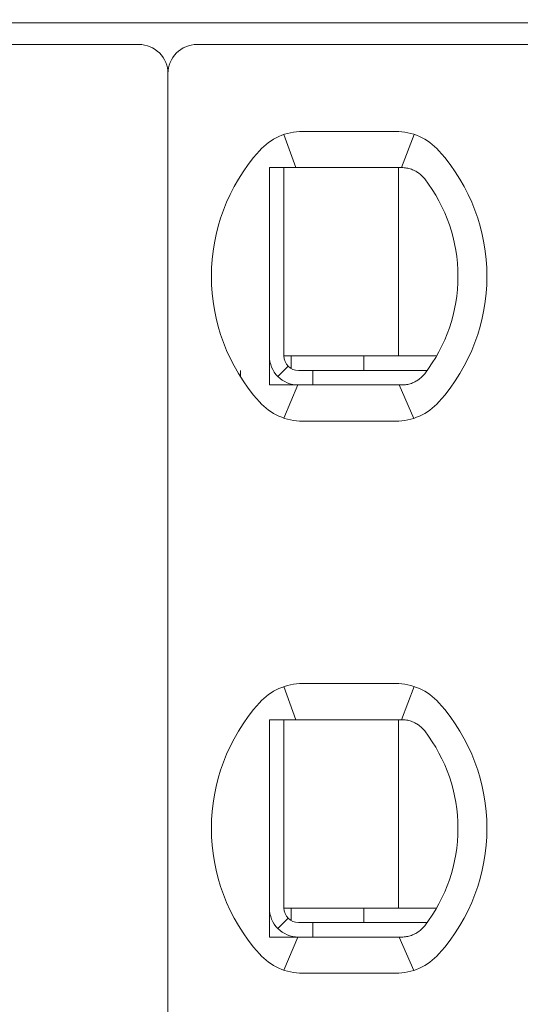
# Model space of a CAD drawing. Header units: millimetres. Extents: x -1114 to 1396, y -630 to 631.
# Tile 481 of 656: x 421.13 to 424.58, y -175.62 to -168.82. Entities that reach past the tile are written whole.
import ezdxf

# ---------------------------------------------------------------- set-up
doc = ezdxf.new("R2010")
doc.units = ezdxf.units.MM
doc.header["$MEASUREMENT"] = 0

msp = doc.modelspace()

# ---------------------------------------------------------------- linework, layer by layer
at = {"lineweight": 18}
for points, knots in [([(1038.9843, -629.7647), (1038.9843, -629.7647), (-1111.4882, -629.7647), (-1111.4882, -629.7647), (-1111.4882, -629.7647), (-1111.4882, -629.7647), (-1111.4882, 630.7883), (-1111.4882, 630.7883), (-1111.4882, 630.7883), (-1111.4882, 630.7883), (1038.9843, 630.7883), (1038.9843, 630.7883)], [0, 0, 0, 0, 0.333333, 0.333333, 0.333333, 0.333333, 0.666667, 0.666667, 0.666667, 0.666667, 1, 1, 1, 1]), ([(422.1538, -169.1916), (422.1538, -169.1386), (422.1327, -169.0877), (422.0952, -169.0502), (422.0952, -169.0502), (422.0577, -169.0127), (422.0068, -168.9916), (421.9538, -168.9916)], [0, 0, 0, 0, 0.5, 0.5, 0.5, 0.5, 1, 1, 1, 1]), ([(422.3538, -168.9916), (422.3007, -168.9916), (422.2498, -169.0127), (422.2123, -169.0502), (422.2123, -169.0502), (422.1748, -169.0877), (422.1538, -169.1386), (422.1538, -169.1916)], [0, 0, 0, 0, 0.5, 0.5, 0.5, 0.5, 1, 1, 1, 1]), ([(422.9152, -169.8416), (422.9085, -169.8416), (422.9017, -169.8416), (422.8948, -169.8416), (422.8948, -169.8416), (422.888, -169.8416), (422.8812, -169.8416), (422.8744, -169.8416), (422.8744, -169.8416), (422.8675, -169.8416), (422.8606, -169.8416), (422.8538, -169.8416)], [0, 0, 0, 0, 0.333333, 0.333333, 0.333333, 0.333333, 0.666667, 0.666667, 0.666667, 0.666667, 1, 1, 1, 1]), ([(422.8538, -169.8416), (422.8538, -169.8926), (422.8538, -169.9451), (422.8538, -170), (422.8538, -170), (422.8538, -170.0275), (422.8538, -170.0556), (422.8538, -170.0845), (422.8538, -170.0845), (422.8538, -170.099), (422.8538, -170.1136), (422.8538, -170.1286), (422.8538, -170.1286), (422.8538, -170.1435), (422.8538, -170.1587), (422.8538, -170.174), (422.8538, -170.174), (422.8538, -170.2048), (422.8538, -170.2364), (422.8538, -170.2691), (422.8538, -170.2691), (422.8538, -170.3018), (422.8538, -170.3356), (422.8538, -170.3709), (422.8538, -170.3709), (422.8538, -170.3886), (422.8538, -170.4066), (422.8538, -170.4247), (422.8538, -170.4247), (422.8538, -170.4428), (422.8538, -170.461), (422.8538, -170.4795), (422.8538, -170.4795), (422.8538, -170.4981), (422.8538, -170.5168), (422.8538, -170.5357), (422.8538, -170.5357), (422.8538, -170.5547), (422.8538, -170.574), (422.8538, -170.593), (422.8538, -170.593), (422.8538, -170.631), (422.8538, -170.6686), (422.8538, -170.7056), (422.8538, -170.7056), (422.8538, -170.7149), (422.8538, -170.7241), (422.8538, -170.7334), (422.8538, -170.7334), (422.8538, -170.7426), (422.8538, -170.7518), (422.8538, -170.7609), (422.8538, -170.7609), (422.8538, -170.7791), (422.8538, -170.7969), (422.8538, -170.8144), (422.8538, -170.8144), (422.8538, -170.8493), (422.8538, -170.883), (422.8538, -170.9156), (422.8538, -170.9156), (422.8538, -170.932), (422.8538, -170.948), (422.8538, -170.9639), (422.8538, -170.9639), (422.8538, -170.9798), (422.8538, -170.9954), (422.8538, -171.0107), (422.8538, -171.0107), (422.8538, -171.0414), (422.8538, -171.071), (422.8538, -171.0998), (422.8538, -171.0998), (422.8538, -171.1285), (422.8538, -171.1565), (422.8538, -171.1838), (422.8538, -171.1838), (422.8538, -171.2385), (422.8538, -171.2908), (422.8538, -171.3416)], [0, 0, 0, 0, 0.05, 0.05, 0.05, 0.05, 0.1, 0.1, 0.1, 0.1, 0.15, 0.15, 0.15, 0.15, 0.2, 0.2, 0.2, 0.2, 0.25, 0.25, 0.25, 0.25, 0.3, 0.3, 0.3, 0.3, 0.35, 0.35, 0.35, 0.35, 0.4, 0.4, 0.4, 0.4, 0.45, 0.45, 0.45, 0.45, 0.5, 0.5, 0.5, 0.5, 0.55, 0.55, 0.55, 0.55, 0.6, 0.6, 0.6, 0.6, 0.65, 0.65, 0.65, 0.65, 0.7, 0.7, 0.7, 0.7, 0.75, 0.75, 0.75, 0.75, 0.8, 0.8, 0.8, 0.8, 0.85, 0.85, 0.85, 0.85, 0.9, 0.9, 0.9, 0.9, 0.95, 0.95, 0.95, 0.95, 1, 1, 1, 1]), ([(423.0829, -169.8416), (423.0778, -169.8416), (423.0726, -169.8416), (423.0673, -169.8416), (423.0673, -169.8416), (423.0621, -169.8416), (423.0568, -169.8416), (423.0513, -169.8416), (423.0513, -169.8416), (423.0459, -169.8416), (423.0404, -169.8416), (423.0348, -169.8416), (423.0348, -169.8416), (423.0291, -169.8416), (423.0233, -169.8416), (423.0174, -169.8416), (423.0174, -169.8416), (423.0114, -169.8416), (423.0052, -169.8416), (422.999, -169.8416), (422.999, -169.8416), (422.9927, -169.8416), (422.9863, -169.8416), (422.9797, -169.8416), (422.9797, -169.8416), (422.9731, -169.8416), (422.9663, -169.8416), (422.9594, -169.8416), (422.9594, -169.8416), (422.9524, -169.8416), (422.9453, -169.8416), (422.938, -169.8416), (422.938, -169.8416), (422.9306, -169.8416), (422.923, -169.8416), (422.9152, -169.8416)], [0, 0, 0, 0, 0.111111, 0.111111, 0.111111, 0.111111, 0.222222, 0.222222, 0.222222, 0.222222, 0.333333, 0.333333, 0.333333, 0.333333, 0.444444, 0.444444, 0.444444, 0.444444, 0.555556, 0.555556, 0.555556, 0.555556, 0.666667, 0.666667, 0.666667, 0.666667, 0.777778, 0.777778, 0.777778, 0.777778, 0.888889, 0.888889, 0.888889, 0.888889, 1, 1, 1, 1]), ([(423.7246, -169.8416), (423.729, -169.8416), (423.7336, -169.8416), (423.7382, -169.8416), (423.7382, -169.8416), (423.7427, -169.8416), (423.7474, -169.8416), (423.7521, -169.8416), (423.7521, -169.8416), (423.7568, -169.8416), (423.7614, -169.8416), (423.7662, -169.8416)], [0, 0, 0, 0, 0.333333, 0.333333, 0.333333, 0.333333, 0.666667, 0.666667, 0.666667, 0.666667, 1, 1, 1, 1]), ([(423.7662, -169.8416), (423.7774, -169.8416), (423.7886, -169.8426), (423.7997, -169.8445), (423.7997, -169.8445), (423.8108, -169.8464), (423.8218, -169.8492), (423.8325, -169.853), (423.8325, -169.853), (423.8432, -169.8567), (423.8537, -169.8615), (423.8638, -169.8671)], [0, 0, 0, 0, 0.333333, 0.333333, 0.333333, 0.333333, 0.666667, 0.666667, 0.666667, 0.666667, 1, 1, 1, 1]), ([(423.8638, -169.8671), (423.8721, -169.8717), (423.8799, -169.8769), (423.8872, -169.8824), (423.8872, -169.8824), (423.8945, -169.888), (423.9013, -169.894), (423.9075, -169.9002), (423.9075, -169.9002), (423.9138, -169.9064), (423.9194, -169.9128), (423.9245, -169.9194)], [0, 0, 0, 0, 0.333333, 0.333333, 0.333333, 0.333333, 0.666667, 0.666667, 0.666667, 0.666667, 1, 1, 1, 1]), ([(422.8538, -171.1416), (422.8538, -171.1947), (422.8748, -171.2456), (422.9123, -171.2831), (422.9123, -171.2831), (422.9498, -171.3206), (423.0007, -171.3416), (423.0538, -171.3416)], [0, 0, 0, 0, 0.5, 0.5, 0.5, 0.5, 1, 1, 1, 1]), ([(422.9538, -171.1416), (422.9538, -171.1682), (422.9643, -171.1936), (422.983, -171.2124), (422.983, -171.2124), (423.0018, -171.2311), (423.0272, -171.2416), (423.0538, -171.2416)], [0, 0, 0, 0, 0.5, 0.5, 0.5, 0.5, 1, 1, 1, 1]), ([(423.9245, -171.2639), (423.9191, -171.2708), (423.9133, -171.2774), (423.907, -171.2836), (423.907, -171.2836), (423.9007, -171.2899), (423.8939, -171.2958), (423.8867, -171.3012), (423.8867, -171.3012), (423.8795, -171.3067), (423.8719, -171.3117), (423.8638, -171.3162)], [0, 0, 0, 0, 0.333333, 0.333333, 0.333333, 0.333333, 0.666667, 0.666667, 0.666667, 0.666667, 1, 1, 1, 1]), ([(422.8538, -171.3416), (422.8606, -171.3416), (422.8675, -171.3416), (422.8744, -171.3416), (422.8744, -171.3416), (422.8812, -171.3416), (422.888, -171.3416), (422.8948, -171.3416), (422.8948, -171.3416), (422.9017, -171.3416), (422.9085, -171.3416), (422.9152, -171.3416)], [0, 0, 0, 0, 0.333333, 0.333333, 0.333333, 0.333333, 0.666667, 0.666667, 0.666667, 0.666667, 1, 1, 1, 1]), ([(422.9152, -171.3416), (422.923, -171.3416), (422.9306, -171.3416), (422.938, -171.3416), (422.938, -171.3416), (422.9453, -171.3416), (422.9524, -171.3416), (422.9594, -171.3416), (422.9594, -171.3416), (422.9663, -171.3416), (422.9731, -171.3416), (422.9797, -171.3416), (422.9797, -171.3416), (422.9863, -171.3416), (422.9927, -171.3416), (422.999, -171.3416), (422.999, -171.3416), (423.0052, -171.3416), (423.0114, -171.3416), (423.0173, -171.3416), (423.0173, -171.3416), (423.0233, -171.3416), (423.0291, -171.3416), (423.0348, -171.3416), (423.0348, -171.3416), (423.0404, -171.3416), (423.0459, -171.3416), (423.0513, -171.3416), (423.0513, -171.3416), (423.0567, -171.3416), (423.062, -171.3416), (423.0673, -171.3416), (423.0673, -171.3416), (423.0726, -171.3416), (423.0778, -171.3416), (423.0829, -171.3416)], [0, 0, 0, 0, 0.111111, 0.111111, 0.111111, 0.111111, 0.222222, 0.222222, 0.222222, 0.222222, 0.333333, 0.333333, 0.333333, 0.333333, 0.444444, 0.444444, 0.444444, 0.444444, 0.555556, 0.555556, 0.555556, 0.555556, 0.666667, 0.666667, 0.666667, 0.666667, 0.777778, 0.777778, 0.777778, 0.777778, 0.888889, 0.888889, 0.888889, 0.888889, 1, 1, 1, 1]), ([(423.7662, -171.3416), (423.7614, -171.3416), (423.7567, -171.3416), (423.7521, -171.3416), (423.7521, -171.3416), (423.7474, -171.3416), (423.7427, -171.3416), (423.7381, -171.3416), (423.7381, -171.3416), (423.7335, -171.3416), (423.729, -171.3416), (423.7246, -171.3416)], [0, 0, 0, 0, 0.333333, 0.333333, 0.333333, 0.333333, 0.666667, 0.666667, 0.666667, 0.666667, 1, 1, 1, 1]), ([(423.8638, -171.3162), (423.8537, -171.3218), (423.8432, -171.3266), (423.8325, -171.3303), (423.8325, -171.3303), (423.8217, -171.3341), (423.8108, -171.3369), (423.7997, -171.3388), (423.7997, -171.3388), (423.7886, -171.3407), (423.7774, -171.3416), (423.7662, -171.3416)], [0, 0, 0, 0, 0.333333, 0.333333, 0.333333, 0.333333, 0.666667, 0.666667, 0.666667, 0.666667, 1, 1, 1, 1]), ([(422.8538, -173.6516), (422.8605, -173.6516), (422.8673, -173.6516), (422.8741, -173.6516), (422.8741, -173.6516), (422.8809, -173.6516), (422.8878, -173.6516), (422.8946, -173.6516), (422.8946, -173.6516), (422.9015, -173.6516), (422.9083, -173.6516), (422.9152, -173.6516)], [0, 0, 0, 0, 0.333333, 0.333333, 0.333333, 0.333333, 0.666667, 0.666667, 0.666667, 0.666667, 1, 1, 1, 1]), ([(422.8538, -173.6516), (422.8538, -173.7026), (422.8538, -173.7551), (422.8538, -173.81), (422.8538, -173.81), (422.8538, -173.8375), (422.8538, -173.8656), (422.8538, -173.8945), (422.8538, -173.8945), (422.8538, -173.909), (422.8538, -173.9236), (422.8538, -173.9386), (422.8538, -173.9386), (422.8538, -173.9535), (422.8538, -173.9687), (422.8538, -173.984), (422.8538, -173.984), (422.8538, -174.0148), (422.8538, -174.0464), (422.8538, -174.0791), (422.8538, -174.0791), (422.8538, -174.1118), (422.8538, -174.1456), (422.8538, -174.1809), (422.8538, -174.1809), (422.8538, -174.1986), (422.8538, -174.2166), (422.8538, -174.2347), (422.8538, -174.2347), (422.8538, -174.2528), (422.8538, -174.271), (422.8538, -174.2895), (422.8538, -174.2895), (422.8538, -174.3081), (422.8538, -174.3268), (422.8538, -174.3457), (422.8538, -174.3457), (422.8538, -174.3647), (422.8538, -174.384), (422.8538, -174.403), (422.8538, -174.403), (422.8538, -174.441), (422.8538, -174.4786), (422.8538, -174.5156), (422.8538, -174.5156), (422.8538, -174.5249), (422.8538, -174.5341), (422.8538, -174.5434), (422.8538, -174.5434), (422.8538, -174.5526), (422.8538, -174.5618), (422.8538, -174.5709), (422.8538, -174.5709), (422.8538, -174.5891), (422.8538, -174.6069), (422.8538, -174.6244), (422.8538, -174.6244), (422.8538, -174.6593), (422.8538, -174.693), (422.8538, -174.7256), (422.8538, -174.7256), (422.8538, -174.742), (422.8538, -174.758), (422.8538, -174.7739), (422.8538, -174.7739), (422.8538, -174.7898), (422.8538, -174.8054), (422.8538, -174.8207), (422.8538, -174.8207), (422.8538, -174.8514), (422.8538, -174.881), (422.8538, -174.9098), (422.8538, -174.9098), (422.8538, -174.9385), (422.8538, -174.9665), (422.8538, -174.9938), (422.8538, -174.9938), (422.8538, -175.0485), (422.8538, -175.1008), (422.8538, -175.1516)], [0, 0, 0, 0, 0.05, 0.05, 0.05, 0.05, 0.1, 0.1, 0.1, 0.1, 0.15, 0.15, 0.15, 0.15, 0.2, 0.2, 0.2, 0.2, 0.25, 0.25, 0.25, 0.25, 0.3, 0.3, 0.3, 0.3, 0.35, 0.35, 0.35, 0.35, 0.4, 0.4, 0.4, 0.4, 0.45, 0.45, 0.45, 0.45, 0.5, 0.5, 0.5, 0.5, 0.55, 0.55, 0.55, 0.55, 0.6, 0.6, 0.6, 0.6, 0.65, 0.65, 0.65, 0.65, 0.7, 0.7, 0.7, 0.7, 0.75, 0.75, 0.75, 0.75, 0.8, 0.8, 0.8, 0.8, 0.85, 0.85, 0.85, 0.85, 0.9, 0.9, 0.9, 0.9, 0.95, 0.95, 0.95, 0.95, 1, 1, 1, 1]), ([(423.0829, -173.6516), (423.0778, -173.6516), (423.0726, -173.6516), (423.0673, -173.6516), (423.0673, -173.6516), (423.0621, -173.6516), (423.0568, -173.6516), (423.0513, -173.6516), (423.0513, -173.6516), (423.0459, -173.6516), (423.0404, -173.6516), (423.0348, -173.6516), (423.0348, -173.6516), (423.0291, -173.6516), (423.0233, -173.6516), (423.0174, -173.6516), (423.0174, -173.6516), (423.0114, -173.6516), (423.0052, -173.6516), (422.999, -173.6516), (422.999, -173.6516), (422.9927, -173.6516), (422.9863, -173.6516), (422.9797, -173.6516), (422.9797, -173.6516), (422.9731, -173.6516), (422.9663, -173.6516), (422.9594, -173.6516), (422.9594, -173.6516), (422.9524, -173.6516), (422.9453, -173.6516), (422.938, -173.6516), (422.938, -173.6516), (422.9306, -173.6516), (422.923, -173.6516), (422.9152, -173.6516)], [0, 0, 0, 0, 0.111111, 0.111111, 0.111111, 0.111111, 0.222222, 0.222222, 0.222222, 0.222222, 0.333333, 0.333333, 0.333333, 0.333333, 0.444444, 0.444444, 0.444444, 0.444444, 0.555556, 0.555556, 0.555556, 0.555556, 0.666667, 0.666667, 0.666667, 0.666667, 0.777778, 0.777778, 0.777778, 0.777778, 0.888889, 0.888889, 0.888889, 0.888889, 1, 1, 1, 1]), ([(423.7662, -173.6516), (423.7615, -173.6516), (423.7568, -173.6516), (423.7521, -173.6516), (423.7521, -173.6516), (423.7475, -173.6516), (423.7428, -173.6516), (423.7382, -173.6516), (423.7382, -173.6516), (423.7336, -173.6516), (423.7291, -173.6516), (423.7246, -173.6516)], [0, 0, 0, 0, 0.333333, 0.333333, 0.333333, 0.333333, 0.666667, 0.666667, 0.666667, 0.666667, 1, 1, 1, 1]), ([(423.8638, -173.6771), (423.8535, -173.6713), (423.8429, -173.6666), (423.832, -173.6628), (423.832, -173.6628), (423.8212, -173.659), (423.8102, -173.6562), (423.7992, -173.6544), (423.7992, -173.6544), (423.7882, -173.6525), (423.7771, -173.6516), (423.7662, -173.6516)], [0, 0, 0, 0, 0.333333, 0.333333, 0.333333, 0.333333, 0.666667, 0.666667, 0.666667, 0.666667, 1, 1, 1, 1]), ([(423.9245, -173.7294), (423.9192, -173.7226), (423.9134, -173.716), (423.9071, -173.7098), (423.9071, -173.7098), (423.9008, -173.7035), (423.894, -173.6976), (423.8867, -173.6921), (423.8867, -173.6921), (423.8795, -173.6866), (423.8718, -173.6816), (423.8638, -173.6771)], [0, 0, 0, 0, 0.333333, 0.333333, 0.333333, 0.333333, 0.666667, 0.666667, 0.666667, 0.666667, 1, 1, 1, 1]), ([(422.8538, -174.9516), (422.8538, -175.0047), (422.8748, -175.0556), (422.9123, -175.0931), (422.9123, -175.0931), (422.9498, -175.1306), (423.0007, -175.1516), (423.0538, -175.1516)], [0, 0, 0, 0, 0.5, 0.5, 0.5, 0.5, 1, 1, 1, 1]), ([(422.9538, -174.9516), (422.9538, -174.9782), (422.9643, -175.0036), (422.983, -175.0224), (422.983, -175.0224), (423.0018, -175.0411), (423.0272, -175.0516), (423.0538, -175.0516)], [0, 0, 0, 0, 0.5, 0.5, 0.5, 0.5, 1, 1, 1, 1]), ([(423.8638, -175.1262), (423.8721, -175.1215), (423.88, -175.1164), (423.8873, -175.1108), (423.8873, -175.1108), (423.8946, -175.1053), (423.9013, -175.0993), (423.9075, -175.0931), (423.9075, -175.0931), (423.9137, -175.0869), (423.9194, -175.0805), (423.9245, -175.0739)], [0, 0, 0, 0, 0.333333, 0.333333, 0.333333, 0.333333, 0.666667, 0.666667, 0.666667, 0.666667, 1, 1, 1, 1]), ([(422.8538, -175.1516), (422.8606, -175.1516), (422.8675, -175.1516), (422.8744, -175.1516), (422.8744, -175.1516), (422.8812, -175.1516), (422.888, -175.1516), (422.8948, -175.1516), (422.8948, -175.1516), (422.9017, -175.1516), (422.9085, -175.1516), (422.9152, -175.1516)], [0, 0, 0, 0, 0.333333, 0.333333, 0.333333, 0.333333, 0.666667, 0.666667, 0.666667, 0.666667, 1, 1, 1, 1]), ([(422.9152, -175.1516), (422.923, -175.1516), (422.9306, -175.1516), (422.938, -175.1516), (422.938, -175.1516), (422.9453, -175.1516), (422.9524, -175.1516), (422.9594, -175.1516), (422.9594, -175.1516), (422.9663, -175.1516), (422.9731, -175.1516), (422.9797, -175.1516), (422.9797, -175.1516), (422.9863, -175.1516), (422.9927, -175.1516), (422.999, -175.1516), (422.999, -175.1516), (423.0052, -175.1516), (423.0114, -175.1516), (423.0173, -175.1516), (423.0173, -175.1516), (423.0233, -175.1516), (423.0291, -175.1516), (423.0348, -175.1516), (423.0348, -175.1516), (423.0404, -175.1516), (423.0459, -175.1516), (423.0513, -175.1516), (423.0513, -175.1516), (423.0567, -175.1516), (423.062, -175.1516), (423.0673, -175.1516), (423.0673, -175.1516), (423.0726, -175.1516), (423.0778, -175.1516), (423.0829, -175.1516)], [0, 0, 0, 0, 0.111111, 0.111111, 0.111111, 0.111111, 0.222222, 0.222222, 0.222222, 0.222222, 0.333333, 0.333333, 0.333333, 0.333333, 0.444444, 0.444444, 0.444444, 0.444444, 0.555556, 0.555556, 0.555556, 0.555556, 0.666667, 0.666667, 0.666667, 0.666667, 0.777778, 0.777778, 0.777778, 0.777778, 0.888889, 0.888889, 0.888889, 0.888889, 1, 1, 1, 1]), ([(423.7246, -175.1516), (423.7291, -175.1516), (423.7336, -175.1516), (423.7382, -175.1516), (423.7382, -175.1516), (423.7428, -175.1516), (423.7475, -175.1516), (423.7521, -175.1516), (423.7521, -175.1516), (423.7568, -175.1516), (423.7615, -175.1516), (423.7662, -175.1516)], [0, 0, 0, 0, 0.333333, 0.333333, 0.333333, 0.333333, 0.666667, 0.666667, 0.666667, 0.666667, 1, 1, 1, 1]), ([(423.8638, -175.1262), (423.8537, -175.1318), (423.8432, -175.1366), (423.8325, -175.1403), (423.8325, -175.1403), (423.8217, -175.1441), (423.8108, -175.1469), (423.7997, -175.1488), (423.7997, -175.1488), (423.7886, -175.1507), (423.7774, -175.1516), (423.7662, -175.1516)], [0, 0, 0, 0, 0.333333, 0.333333, 0.333333, 0.333333, 0.666667, 0.666667, 0.666667, 0.666667, 1, 1, 1, 1])]:
    msp.add_open_spline(points, degree=3, knots=knots, dxfattribs=at)
for points in [[(412.3038, -168.8416), (412.3038, -168.8416), (452.0038, -168.8416), (452.0038, -168.8416)], [(421.9538, -168.9916), (421.9538, -168.9916), (417.3538, -168.9916), (417.3538, -168.9916)], [(426.9538, -168.9916), (426.9538, -168.9916), (422.3538, -168.9916), (422.3538, -168.9916)], [(422.1538, -169.1916), (422.1538, -169.1916), (422.1538, -179.6116), (422.1538, -179.6116)], [(422.1538, -169.1916), (422.1538, -169.1916), (422.1538, -179.6116), (422.1538, -179.6116)], [(423.0829, -169.5916), (422.9691, -169.5916), (422.8607, -169.6401), (422.7848, -169.725)], [(423.0829, -169.5916), (422.9691, -169.5916), (422.8607, -169.6401), (422.7848, -169.725)], [(423.0829, -169.5916), (423.0829, -169.5916), (423.7246, -169.5916), (423.7246, -169.5916)], [(423.0829, -169.5916), (423.0829, -169.5916), (423.7246, -169.5916), (423.7246, -169.5916)], [(424.0227, -169.725), (423.9468, -169.6401), (423.8384, -169.5916), (423.7246, -169.5916)], [(424.0227, -169.725), (423.9468, -169.6401), (423.8384, -169.5916), (423.7246, -169.5916)], [(422.9522, -169.6136), (422.9522, -169.6136), (423.0367, -169.8416), (423.0367, -169.8416)], [(423.7654, -169.8416), (423.7654, -169.8416), (423.851, -169.6121), (423.851, -169.6121)], [(422.7848, -169.725), (422.3434, -170.2185), (422.3434, -170.9648), (422.7848, -171.4583)], [(422.7848, -169.725), (422.3434, -170.2185), (422.3434, -170.9648), (422.7848, -171.4583)], [(424.0227, -171.4583), (424.4641, -170.9648), (424.4641, -170.2185), (424.0227, -169.725)], [(424.0227, -171.4583), (424.4641, -170.9648), (424.4641, -170.2185), (424.0227, -169.725)], [(422.9538, -169.8417), (422.9538, -169.8417), (422.9538, -171.1416), (422.9538, -171.1416)], [(423.7246, -169.8416), (423.7246, -169.8416), (423.0829, -169.8416), (423.0829, -169.8416)], [(423.7428, -169.8417), (423.7428, -169.8417), (423.7428, -171.1416), (423.7428, -171.1416)], [(424.1538, -170.5916), (424.1538, -170.3484), (424.0731, -170.112), (423.9245, -169.9194)], [(423.9245, -171.2639), (424.0731, -171.0713), (424.1538, -170.8349), (424.1538, -170.5917)], [(422.9538, -171.1416), (422.9538, -171.1416), (423.7133, -171.1416), (423.7133, -171.1416)], [(423.0038, -171.2282), (423.0038, -171.2282), (423.0038, -171.1416), (423.0038, -171.1416)], [(423.5038, -171.2416), (423.5038, -171.2416), (423.5038, -171.1416), (423.5038, -171.1416)], [(423.7133, -171.1416), (423.7133, -171.1416), (423.7641, -171.1416), (423.7641, -171.1416)], [(424.0064, -171.1416), (424.0064, -171.1416), (423.7641, -171.1416), (423.7641, -171.1416)], [(422.983, -171.2124), (422.983, -171.2124), (422.9123, -171.2831), (422.9123, -171.2831)], [(422.6538, -171.2845), (422.6538, -171.2845), (422.6538, -171.2416), (422.6538, -171.2416)], [(423.1538, -171.2416), (423.1538, -171.2416), (423.0538, -171.2416), (423.0538, -171.2416)], [(423.1538, -171.2416), (423.1538, -171.2416), (423.9412, -171.2416), (423.9412, -171.2416)], [(423.1538, -171.2416), (423.1538, -171.2416), (423.1538, -171.3416), (423.1538, -171.3416)], [(422.9532, -171.57), (422.9532, -171.57), (423.0506, -171.3417), (423.0506, -171.3417)], [(423.0829, -171.3416), (423.0829, -171.3416), (423.7246, -171.3416), (423.7246, -171.3416)], [(423.8488, -171.5719), (423.8488, -171.5719), (423.7476, -171.3416), (423.7476, -171.3416)], [(422.7848, -171.4583), (422.8607, -171.5432), (422.9691, -171.5916), (423.0829, -171.5916)], [(422.7848, -171.4583), (422.8607, -171.5432), (422.9691, -171.5916), (423.0829, -171.5916)], [(423.7246, -171.5916), (423.8384, -171.5916), (423.9468, -171.5432), (424.0227, -171.4583)], [(423.7246, -171.5916), (423.8384, -171.5916), (423.9468, -171.5432), (424.0227, -171.4583)], [(423.0829, -171.5916), (423.0829, -171.5916), (423.7246, -171.5916), (423.7246, -171.5916)], [(423.7246, -171.5916), (423.7246, -171.5916), (423.0829, -171.5916), (423.0829, -171.5916)], [(423.0829, -173.4016), (422.9691, -173.4016), (422.8607, -173.4501), (422.7848, -173.535)], [(423.0829, -173.4016), (422.9691, -173.4016), (422.8607, -173.4501), (422.7848, -173.535)], [(423.0829, -173.4016), (423.0829, -173.4016), (423.7246, -173.4016), (423.7246, -173.4016)], [(423.0829, -173.4016), (423.0829, -173.4016), (423.7246, -173.4016), (423.7246, -173.4016)], [(424.0227, -173.535), (423.9468, -173.4501), (423.8384, -173.4016), (423.7246, -173.4016)], [(424.0227, -173.535), (423.9468, -173.4501), (423.8384, -173.4016), (423.7246, -173.4016)], [(422.9522, -173.4236), (422.9522, -173.4236), (423.0367, -173.6516), (423.0367, -173.6516)], [(423.7654, -173.6516), (423.7654, -173.6516), (423.851, -173.4221), (423.851, -173.4221)], [(422.7848, -173.535), (422.3434, -174.0285), (422.3434, -174.7748), (422.7848, -175.2683)], [(422.7848, -173.535), (422.3434, -174.0285), (422.3434, -174.7748), (422.7848, -175.2683)], [(424.0227, -175.2683), (424.4641, -174.7748), (424.4641, -174.0285), (424.0227, -173.535)], [(424.0227, -175.2683), (424.4641, -174.7748), (424.4641, -174.0285), (424.0227, -173.535)], [(422.9538, -173.6517), (422.9538, -173.6517), (422.9538, -174.9516), (422.9538, -174.9516)], [(423.7246, -173.6516), (423.7246, -173.6516), (423.0829, -173.6516), (423.0829, -173.6516)], [(423.7428, -173.6517), (423.7428, -173.6517), (423.7428, -174.9516), (423.7428, -174.9516)], [(424.1538, -174.4016), (424.1538, -174.1584), (424.0731, -173.922), (423.9245, -173.7294)], [(423.9245, -175.0739), (424.0731, -174.8813), (424.1538, -174.6449), (424.1538, -174.4017)], [(422.9538, -174.9516), (422.9538, -174.9516), (423.7133, -174.9516), (423.7133, -174.9516)], [(423.0038, -175.0382), (423.0038, -175.0382), (423.0038, -174.9516), (423.0038, -174.9516)], [(423.5038, -175.0516), (423.5038, -175.0516), (423.5038, -174.9516), (423.5038, -174.9516)], [(423.7133, -174.9516), (423.7133, -174.9516), (423.7641, -174.9516), (423.7641, -174.9516)], [(424.0064, -174.9516), (424.0064, -174.9516), (423.7641, -174.9516), (423.7641, -174.9516)], [(422.983, -175.0224), (422.983, -175.0224), (422.9123, -175.0931), (422.9123, -175.0931)], [(423.1538, -175.0516), (423.1538, -175.0516), (423.0538, -175.0516), (423.0538, -175.0516)], [(423.1538, -175.0516), (423.1538, -175.0516), (423.9412, -175.0516), (423.9412, -175.0516)], [(423.1538, -175.0516), (423.1538, -175.0516), (423.1538, -175.1516), (423.1538, -175.1516)], [(422.9532, -175.38), (422.9532, -175.38), (423.0506, -175.1517), (423.0506, -175.1517)], [(423.0829, -175.1516), (423.0829, -175.1516), (423.7246, -175.1516), (423.7246, -175.1516)], [(423.8488, -175.3819), (423.8488, -175.3819), (423.7476, -175.1516), (423.7476, -175.1516)], [(422.7848, -175.2683), (422.8607, -175.3532), (422.9691, -175.4016), (423.0829, -175.4016)], [(422.7848, -175.2683), (422.8607, -175.3532), (422.9691, -175.4016), (423.0829, -175.4016)], [(423.7246, -175.4016), (423.8384, -175.4016), (423.9468, -175.3532), (424.0227, -175.2683)], [(423.7246, -175.4016), (423.8384, -175.4016), (423.9468, -175.3532), (424.0227, -175.2683)], [(423.0829, -175.4016), (423.0829, -175.4016), (423.7246, -175.4016), (423.7246, -175.4016)], [(423.7246, -175.4016), (423.7246, -175.4016), (423.0829, -175.4016), (423.0829, -175.4016)]]:
    msp.add_open_spline(points, degree=3, dxfattribs=at)

doc.saveas('drawing.dxf')
